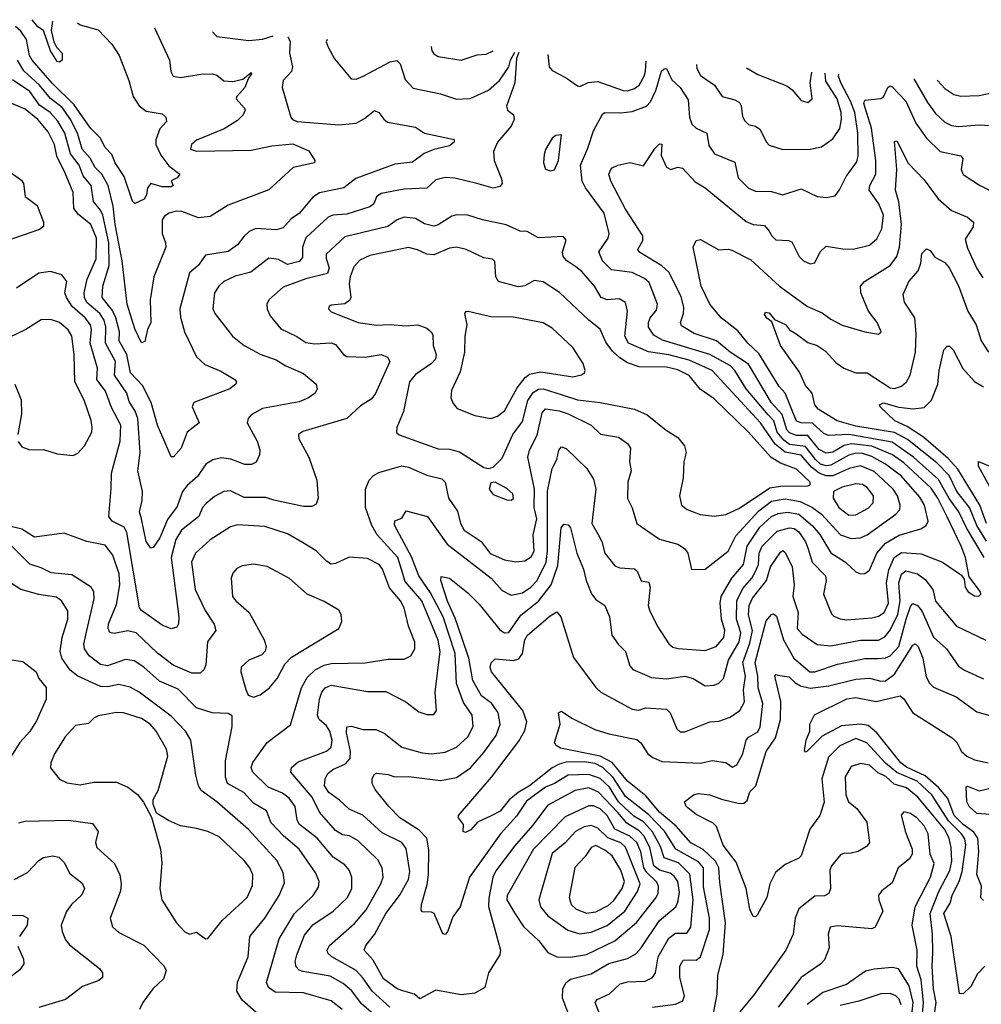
# Model space of a CAD drawing. Extents: x 1308313 to 1441400, y 959662 to 1036319.
# Tile 385 of 656: x 1339371 to 1343585, y 1030758 to 1035072. Entities that reach past the tile are written whole.
import ezdxf

# ---------------------------------------------------------------- set-up
doc = ezdxf.new("R2010")
doc.units = 0

msp = doc.modelspace()

# ---------------------------------------------------------------- linework, layer by layer
at = {"layer": '0CON10XD'}
for points in [[(1339514.1, 1035066.2), (1339508.9, 1035025), (1339520.5, 1034975), (1339532, 1034952), (1339556.7, 1034925), (1339557.5, 1034895), (1339545, 1034885.8), (1339535, 1034889.2), (1339505, 1034935.7), (1339474.6, 1035024.6), (1339450.7, 1035040.7), (1339425.1, 1035072.1)], [(1339623.8, 1035058.8), (1339635, 1035048.9), (1339715, 1035028.2), (1339775, 1034964.2), (1339806.5, 1034915), (1339849.6, 1034805), (1339868.5, 1034735), (1339894.5, 1034695), (1339925, 1034671.8), (1339995, 1034659.4), (1340010.8, 1034645), (1340014.1, 1034625.9), (1339985.5, 1034594.5), (1339967.3, 1034545), (1339967.1, 1034525), (1339988.5, 1034478.5), (1340025, 1034432), (1340071.9, 1034395), (1340061.3, 1034378.7), (1340035, 1034366.2), (1340043.8, 1034345), (1340035, 1034339.2), (1339995, 1034340), (1339945, 1034353.8), (1339930.8, 1034335), (1339927.1, 1034305), (1339916, 1034285), (1339875, 1034266.2), (1339865, 1034276.7), (1339828.9, 1034385), (1339789.3, 1034445), (1339775, 1034481.9), (1339745, 1034512.2), (1339723.8, 1034555), (1339681.8, 1034595), (1339646.6, 1034646.6), (1339609.1, 1034699.1), (1339513.3, 1034793.3), (1339424.8, 1034895), (1339414.3, 1034915), (1339401, 1034985), (1339375, 1035021.8), (1339352.8, 1035042.8)], [(1339961.8, 1035036), (1340026.9, 1034895), (1340032.5, 1034845), (1340043.8, 1034825), (1340075, 1034818.8), (1340165, 1034834.1), (1340215.4, 1034835.4), (1340235, 1034829.2), (1340265, 1034804.2), (1340305, 1034800.9), (1340348.5, 1034811.5), (1340385, 1034841.2), (1340387.1, 1034835), (1340372.5, 1034812.5), (1340357.6, 1034775), (1340322.1, 1034735), (1340319.5, 1034725), (1340355.4, 1034685), (1340358.9, 1034675), (1340349.6, 1034655), (1340325, 1034630), (1340266.8, 1034593.2), (1340145, 1034544.3), (1340122.9, 1034525), (1340119.2, 1034505), (1340145.4, 1034495.4), (1340385, 1034499.8), (1340475, 1034518.8), (1340567.7, 1034527.7), (1340637.2, 1034497.2), (1340664.4, 1034455), (1340662.5, 1034445), (1340568.6, 1034425), (1340462.7, 1034327.3), (1340285, 1034259.6), (1340205, 1034209.1), (1340155, 1034204.3), (1340081.7, 1034231.7), (1340056.2, 1034233.8), (1340026, 1034225), (1340005, 1034211.9), (1339994.6, 1034195), (1339994.6, 1034135), (1340010, 1034095), (1340010.4, 1034075), (1339958.9, 1033945), (1339941.8, 1033845), (1339945.6, 1033745), (1339931.1, 1033715), (1339918.5, 1033661.5), (1339905, 1033656), (1339875, 1033717.5), (1339841.8, 1033825), (1339819.5, 1034015), (1339788.6, 1034175), (1339780.2, 1034255), (1339757.8, 1034345), (1339731.1, 1034395), (1339701.1, 1034425), (1339679.2, 1034465), (1339644.3, 1034505), (1339625, 1034570.6), (1339595, 1034633.6), (1339556.9, 1034686.9), (1339505, 1034726.6), (1339457.8, 1034785), (1339388.1, 1034848.1), (1339361.6, 1034895)], [(1340545.2, 1034996.7), (1340547.5, 1034995), (1340555.6, 1034975), (1340553.3, 1034925), (1340566.9, 1034865), (1340561.4, 1034845), (1340525.6, 1034805), (1340520.9, 1034775), (1340558.9, 1034645), (1340565.7, 1034635), (1340586.5, 1034626.5), (1340715.5, 1034615.5), (1340769, 1034611), (1340845, 1034618.7), (1340881.4, 1034638.6), (1340925, 1034674.3), (1340945, 1034665.8), (1340966.1, 1034636.1), (1340983.3, 1034623.3), (1341105, 1034600.9), (1341145, 1034575.6), (1341275, 1034547.5), (1341274.3, 1034535), (1341255, 1034519.2), (1341185, 1034503.3), (1341143.7, 1034486.3), (1341092.2, 1034447.8), (1341015, 1034438.5), (1340843.3, 1034376.7), (1340790.6, 1034335), (1340685, 1034313.9), (1340655.6, 1034295), (1340596.4, 1034225), (1340560.6, 1034199.4), (1340525, 1034159.6), (1340495, 1034151.6), (1340405, 1034157.7), (1340375.9, 1034144.1), (1340355, 1034123.3), (1340324.5, 1034085), (1340285, 1034056.6), (1340185, 1034040), (1340152.5, 1033995), (1340115, 1033963.1), (1340072.5, 1033805), (1340075, 1033768.8), (1340093.3, 1033705), (1340145.3, 1033595.3), (1340181.9, 1033561.9), (1340251.5, 1033531.5), (1340314, 1033495), (1340320.8, 1033485), (1340317.5, 1033475), (1340291.2, 1033455), (1340133.3, 1033395), (1340126.9, 1033375), (1340157.1, 1033305), (1340105, 1033264.2), (1340077.9, 1033195), (1340045, 1033156), (1340035, 1033156.7), (1339974.3, 1033295), (1339947.5, 1033395), (1339909.1, 1033469.1), (1339856.6, 1033525), (1339840.9, 1033605), (1339806.2, 1033665), (1339807.8, 1033705), (1339791.8, 1033765), (1339777.2, 1033797.2), (1339732.8, 1033855), (1339735.2, 1033905), (1339763.4, 1033995), (1339760.7, 1034095), (1339735.3, 1034215.3), (1339725, 1034237.6), (1339694.8, 1034275), (1339683.6, 1034345), (1339648.4, 1034388.4), (1339631, 1034435), (1339593.3, 1034485), (1339567.8, 1034575), (1339537.5, 1034627.5), (1339504, 1034665), (1339457.9, 1034697.9), (1339415, 1034757.5), (1339339.3, 1034809.3)], [(1340216, 1035018.9), (1340235, 1034997.8), (1340375, 1034980.6), (1340435, 1034986.2), (1340481.4, 1035001)], [(1340718.9, 1034985), (1340714.5, 1034975), (1340721.9, 1034951.9), (1340750.8, 1034900.8), (1340823.2, 1034813.2), (1340845, 1034811.4), (1340875.3, 1034824.7), (1340995, 1034887.3), (1341022.8, 1034892.8), (1341038, 1034878), (1341060.7, 1034810.7), (1341095, 1034771.5), (1341215, 1034747.3), (1341285, 1034723.8), (1341345, 1034726.2), (1341425, 1034763.5), (1341474.1, 1034805), (1341513.7, 1034865), (1341521.7, 1034895), (1341540.6, 1034929.6)], [(1341174, 1034954.3), (1341177.3, 1034935), (1341185, 1034921.9), (1341205, 1034910.9), (1341305, 1034895.5), (1341375, 1034917.7), (1341415, 1034920.8), (1341445.3, 1034936)], [(1341558.9, 1034928.4), (1341548, 1034902), (1341540.2, 1034795), (1341503.7, 1034693.7), (1341509.2, 1034675), (1341535.5, 1034655.5), (1341538.1, 1034635), (1341524.4, 1034605), (1341465.4, 1034535), (1341447.7, 1034495), (1341450.7, 1034455), (1341482.7, 1034375), (1341485.6, 1034354.4), (1341475, 1034341.4), (1341446.1, 1034333.9), (1341374.1, 1034354.1), (1341277.9, 1034377.9), (1341235, 1034380), (1341195, 1034370), (1341155, 1034333.2), (1341055, 1034329.1), (1340955, 1034310.8), (1340934.2, 1034295.8), (1340922.2, 1034265), (1340905, 1034251.4), (1340805, 1034220), (1340743.3, 1034215), (1340722.7, 1034207.3), (1340625, 1034116.5), (1340609.8, 1034075), (1340609.5, 1034030.5), (1340595, 1034012.2), (1340545, 1033999.8), (1340505, 1034021.1), (1340462.2, 1034027.8), (1340383.8, 1033966.2), (1340315, 1033948.7), (1340265.6, 1033925), (1340243.6, 1033905), (1340223.8, 1033875), (1340216.7, 1033805), (1340225.6, 1033785), (1340303.1, 1033685), (1340355, 1033644.5), (1340425, 1033606.8), (1340495, 1033581.1), (1340537.5, 1033555), (1340615, 1033521.5), (1340670, 1033475), (1340673.8, 1033455), (1340666, 1033435), (1340636.2, 1033415), (1340595, 1033398.2), (1340435, 1033368.2), (1340385, 1033340.4), (1340372.1, 1033325), (1340367.7, 1033305), (1340412.1, 1033225), (1340422.7, 1033187.3), (1340421.4, 1033165), (1340406.8, 1033133.2), (1340386.6, 1033123.4), (1340357.3, 1033122.7), (1340296.6, 1033146.6), (1340255, 1033151.6), (1340216.9, 1033143.1), (1340186.7, 1033125), (1340150.3, 1033069.7), (1340105, 1033030.7), (1340084.8, 1033005), (1340060.4, 1032939.6), (1340018.5, 1032881.5), (1339985, 1032801.4), (1339955, 1032758.8), (1339945, 1032756.2), (1339925, 1032786), (1339904.8, 1032885), (1339895.3, 1032915), (1339907.2, 1032965), (1339908.4, 1033005), (1339888.2, 1033095), (1339898.8, 1033175), (1339888.9, 1033325), (1339876.8, 1033356.8), (1339849.7, 1033399.7), (1339840.2, 1033435), (1339786, 1033515), (1339790.2, 1033575), (1339746.2, 1033655), (1339748.3, 1033725), (1339740.9, 1033755), (1339722, 1033785), (1339665, 1033833.4), (1339654.1, 1033855), (1339653.1, 1033875), (1339666.8, 1033935), (1339705.4, 1034024.6), (1339706.8, 1034115), (1339682.6, 1034175), (1339628.8, 1034218.8), (1339608.2, 1034245), (1339605.3, 1034315), (1339570.5, 1034399.5), (1339533.9, 1034473.9), (1339522.6, 1034525), (1339495, 1034581.3), (1339450.2, 1034635), (1339395, 1034679.7), (1339316.2, 1034713.8)], [(1341685.2, 1034919.9), (1341691.8, 1034865), (1341705, 1034850), (1341765, 1034818.1), (1341815, 1034782), (1341825, 1034780), (1341862.5, 1034797.5), (1341905, 1034800.8), (1342015, 1034761.8), (1342035, 1034759.7), (1342065, 1034770), (1342085, 1034785.3), (1342106.8, 1034825), (1342113.9, 1034846.1), (1342116.4, 1034890.8)], [(1341905.6, 1032815.6), (1341921.3, 1032785), (1341934.6, 1032735), (1341978.8, 1032678.8), (1342000.6, 1032670.6), (1342065, 1032666.2), (1342076.1, 1032655), (1342095, 1032612.9), (1342127.3, 1032607.3), (1342133.1, 1032585), (1342125.5, 1032505.5), (1342131.5, 1032485), (1342165, 1032416), (1342215, 1032337.5), (1342233.2, 1032323.2), (1342256.1, 1032316.1), (1342375, 1032308), (1342423.5, 1032325), (1342456.5, 1032365), (1342460.5, 1032395), (1342446, 1032445), (1342440.8, 1032515), (1342445.2, 1032545), (1342491.1, 1032625), (1342542.8, 1032685), (1342558.6, 1032765), (1342615, 1032849), (1342665, 1032894.8), (1342695, 1032908.3), (1342735, 1032913.4), (1342785, 1032905.5), (1342845.7, 1032854.3), (1342876.7, 1032816.7), (1342925, 1032735.3), (1342989.5, 1032695), (1343035, 1032653.3), (1343055, 1032644.4), (1343075, 1032645.6), (1343095, 1032660), (1343127.3, 1032735), (1343165, 1032778.4), (1343225, 1032813), (1343319.5, 1032840.5), (1343344, 1032856), (1343351.8, 1032875), (1343336, 1032945), (1343315, 1032980.3), (1343235, 1033071.3), (1343165.7, 1033125), (1343105, 1033158.4), (1343065, 1033171.2), (1343035, 1033172.3), (1343005, 1033163.2), (1342925, 1033120.7), (1342905, 1033117.4), (1342880.8, 1033125), (1342858.4, 1033145), (1342815, 1033202.1), (1342745, 1033211.3), (1342719.3, 1033229.3), (1342690.6, 1033265), (1342675.1, 1033315), (1342651, 1033341), (1342555.2, 1033455), (1342504.8, 1033535), (1342485.5, 1033555.5), (1342395, 1033604.3), (1342187.7, 1033667.7), (1342149.6, 1033689.6), (1342125.9, 1033725), (1342125.8, 1033745), (1342133.5, 1033765), (1342161.1, 1033798.9), (1342166.6, 1033825), (1342130.1, 1033920.1), (1342108.6, 1033938.6), (1342055, 1033963.8), (1341965, 1033976), (1341924.7, 1034015), (1341908.5, 1034055), (1341949.2, 1034115), (1341954.6, 1034135.4), (1341931.8, 1034225), (1341850.6, 1034335), (1341835.6, 1034365), (1341828.8, 1034435), (1341860.6, 1034509.4), (1341885, 1034585.6), (1341925, 1034658), (1341935, 1034665.6), (1342005, 1034664), (1342055, 1034670.5), (1342117.2, 1034692.8), (1342135, 1034712.5), (1342158.5, 1034761.5), (1342183.8, 1034846.2), (1342195, 1034857.3), (1342205, 1034857.9), (1342228.7, 1034808.7), (1342265, 1034774.4), (1342300.5, 1034720.5), (1342306.9, 1034645), (1342316.2, 1034615), (1342335, 1034596.9), (1342381.5, 1034575), (1342390.7, 1034520.7), (1342415.6, 1034485), (1342505, 1034448.1), (1342519.5, 1034379.5), (1342565, 1034334.6), (1342595, 1034321.1), (1342665, 1034319.2), (1342715, 1034304.5), (1342795, 1034330.5), (1342865, 1034298.1), (1342905, 1034292.9), (1342945, 1034300), (1342963.6, 1034326.4), (1342992.3, 1034385), (1343040, 1034450), (1343044.8, 1034475), (1343044.2, 1034575), (1343031.4, 1034665), (1343012.2, 1034715), (1342969, 1034795), (1342959.8, 1034825), (1342961, 1034833.9)], [(1342336.4, 1034876), (1342338.6, 1034858.6), (1342355, 1034828.2), (1342415.7, 1034785.7), (1342450, 1034735), (1342505, 1034721.5), (1342525, 1034710), (1342532.7, 1034695), (1342538.5, 1034648.5), (1342548.6, 1034628.6), (1342565, 1034613.1), (1342595.4, 1034605.4), (1342615, 1034592.9), (1342643.1, 1034535), (1342655, 1034522.9), (1342715, 1034503.6), (1342835, 1034505.4), (1342885, 1034515.5), (1342935, 1034549.5), (1342965.2, 1034594.8), (1342972.1, 1034635), (1342970.8, 1034665), (1342953.5, 1034725), (1342903.3, 1034803.3), (1342901.4, 1034837.9)], [(1342556, 1034861.2), (1342605, 1034832.1), (1342732.2, 1034782.2), (1342755.5, 1034765.5), (1342795, 1034718), (1342825, 1034710), (1342843.8, 1034725), (1342834.6, 1034795), (1342842.2, 1034841.9)], [(1343289.5, 1034812.4), (1343349.6, 1034709.6), (1343385, 1034661.5), (1343425, 1034622.9), (1343455, 1034608.2), (1343485, 1034604), (1343575, 1034611.3), (1343625, 1034608.5)], [(1342281, 1033811), (1342269.1, 1033859.1), (1342216.1, 1033966.1), (1342185, 1033993.8), (1342084.5, 1034055), (1342080, 1034065), (1342101.2, 1034105), (1342101.6, 1034125), (1342025, 1034241.9), (1341961.9, 1034365), (1341952.9, 1034395), (1341965, 1034421.2), (1341992.5, 1034435), (1342045, 1034446), (1342105, 1034432.2), (1342155, 1034508.6), (1342175, 1034528), (1342185, 1034526.7), (1342182.4, 1034477.6), (1342205, 1034426), (1342225, 1034416), (1342255, 1034425.7), (1342275, 1034421.4), (1342331.2, 1034361.2), (1342375, 1034335.7), (1342555, 1034187.3), (1342585, 1034174.1), (1342635, 1034170.9), (1342655.9, 1034145.9), (1342666.4, 1034125), (1342685, 1034107.5), (1342740, 1034105), (1342755, 1034099.2), (1342786.9, 1034035), (1342806, 1034015), (1342835, 1034002.9), (1342855, 1034006.2), (1342878.6, 1034055), (1342905, 1034079.4), (1342977.8, 1034067.8), (1343022.8, 1034067.2), (1343095, 1034084.5), (1343127.9, 1034112.1), (1343148.8, 1034155), (1343156, 1034215), (1343135.7, 1034265), (1343093.4, 1034325), (1343095.9, 1034345), (1343123, 1034395), (1343122.1, 1034455), (1343103.2, 1034596.8), (1343070.6, 1034705), (1343075, 1034720), (1343145, 1034726.1), (1343155.7, 1034734.3), (1343175, 1034774.4), (1343185, 1034781.9), (1343195, 1034777.5), (1343255, 1034714.5), (1343298.3, 1034618.3), (1343345, 1034552.3), (1343405, 1034494.6), (1343495.8, 1034475), (1343504.5, 1034464.5), (1343497.1, 1034415), (1343505, 1034394.4), (1343577.1, 1034347.1), (1343728.9, 1034268.9)], [(1343392.1, 1034809), (1343393.7, 1034805), (1343425, 1034770.8), (1343464.3, 1034744.3), (1343495, 1034736.8), (1343575, 1034739.7), (1343665, 1034759.6), (1343795, 1034748.1), (1343815, 1034755.7), (1343862.1, 1034793)], [(1341695, 1034410), (1341715, 1034414), (1341731.4, 1034455), (1341745, 1034567.5), (1341720, 1034565), (1341705, 1034553.3), (1341675, 1034503.3), (1341669.1, 1034480.9), (1341666.4, 1034445), (1341675, 1034417.5), (1341695, 1034410)], [(1343597.7, 1032715), (1343519.9, 1032845), (1343486.6, 1032915), (1343444.5, 1032974.5), (1343397.7, 1033057.7), (1343287.7, 1033155), (1343195, 1033221.3), (1343005, 1033254.9), (1342915, 1033249.4), (1342895, 1033259.1), (1342845, 1033304.2), (1342795, 1033305.8), (1342775, 1033313), (1342725.9, 1033435.9), (1342699.3, 1033465), (1342609.7, 1033609.7), (1342562, 1033655), (1342518.3, 1033708.3), (1342444.6, 1033765), (1342394.6, 1033825), (1342357.3, 1033905), (1342322.2, 1034075), (1342335.3, 1034104.7), (1342355, 1034108.9), (1342435, 1034063.1), (1342475, 1034066.9), (1342492.1, 1034062.1), (1342575, 1034020), (1342700, 1033905), (1342823.5, 1033815), (1342888.3, 1033788.3), (1342925, 1033760.4), (1342975, 1033733.9), (1343074.5, 1033704.5), (1343135, 1033693.8), (1343146.2, 1033705), (1343128, 1033745), (1343090.4, 1033795), (1343057.1, 1033875), (1343055.5, 1033905), (1343073.1, 1033925), (1343185, 1033994.7), (1343215.1, 1034034.9), (1343227.2, 1034075), (1343235.2, 1034175), (1343223.7, 1034273.7), (1343209.4, 1034325), (1343214.8, 1034415), (1343205, 1034538.8), (1343215, 1034540.8), (1343264, 1034444), (1343335, 1034370.8), (1343396.6, 1034286.6), (1343455, 1034236.5), (1343525, 1034207.3), (1343551.1, 1034185), (1343550, 1034165), (1343515, 1034110), (1343525, 1034070.6), (1343565, 1033982.2), (1343591.5, 1033941.5)], [(1339314, 1034414), (1339378.8, 1034368.8), (1339387.1, 1034355), (1339395, 1034298), (1339447.4, 1034257.4), (1339475.6, 1034185), (1339474.4, 1034165.6), (1339457.2, 1034152.8), (1339305, 1034100)], [(1340993.4, 1030745), (1340915, 1030814.7), (1340875, 1030873.5), (1340845.4, 1030905.4), (1340738.8, 1030965), (1340721.5, 1030981.5), (1340718.2, 1030995), (1340728.2, 1031015), (1340837.7, 1031112.3), (1340888.9, 1031171.1), (1340954.1, 1031285), (1340963.9, 1031315), (1340959.2, 1031355), (1340940, 1031390), (1340853.7, 1031473.7), (1340816.2, 1031496.2), (1340785, 1031500.8), (1340755, 1031519.3), (1340685, 1031599.1), (1340653.1, 1031665), (1340559.1, 1031775), (1340562.2, 1031795), (1340590.4, 1031819.6), (1340715, 1031867.1), (1340735.8, 1031885), (1340740.4, 1031915), (1340729.6, 1031955), (1340715, 1031977.8), (1340683.7, 1032005), (1340675.7, 1032025), (1340683.9, 1032095), (1340694.4, 1032125.6), (1340709.1, 1032145), (1340735.9, 1032155.9), (1340895, 1032128.4), (1340975, 1032127.7), (1341063.1, 1032083.1), (1341119.3, 1032039.3), (1341155, 1032028.1), (1341185, 1032028), (1341197.5, 1032045), (1341191.2, 1032125), (1341213.5, 1032303.5), (1341205, 1032352.7), (1341132.7, 1032525), (1341060.1, 1032610.1), (1341027.5, 1032715), (1340936.9, 1032815), (1340913.5, 1032855), (1340885.8, 1032935), (1340886.4, 1033015), (1340902.8, 1033055), (1340921.8, 1033075), (1340945, 1033087.8), (1341045, 1033117.1), (1341075, 1033111.1), (1341155, 1033076), (1341220.5, 1033060.5), (1341235.5, 1033045), (1341250, 1032975), (1341288.7, 1032918.7), (1341302.4, 1032865), (1341317.9, 1032835), (1341393.8, 1032785), (1341432.8, 1032732.8), (1341495.2, 1032705.2), (1341545, 1032696.5), (1341585, 1032700.9), (1341612.2, 1032717.8), (1341626.1, 1032743.9), (1341621.5, 1032815), (1341637, 1032885), (1341625.8, 1032935), (1341627.4, 1033015), (1341598.1, 1033155), (1341604.5, 1033185.5), (1341638.5, 1033251.5), (1341659.9, 1033350.1), (1341675, 1033367.3), (1341735, 1033358.4), (1341775, 1033345.6), (1341875.7, 1033295.7), (1341916.3, 1033256.3), (1341995, 1033242.4), (1342034.5, 1033215), (1342048.2, 1033195), (1342043.7, 1033136.3), (1342050, 1033095), (1342035.5, 1033045), (1342033.8, 1032973.8), (1342055, 1032933.3), (1342075.6, 1032865), (1342151.7, 1032811.7), (1342175, 1032796.2), (1342255, 1032773.8), (1342284.4, 1032755), (1342299.5, 1032735), (1342315, 1032663.3), (1342375, 1032664.2), (1342475, 1032742.7), (1342509.9, 1032810.1), (1342609.8, 1032920.2), (1342665, 1032961.7), (1342725, 1032971.9), (1342791, 1032961), (1342844.7, 1032935), (1342884.9, 1032904.9), (1342967.3, 1032815), (1343015, 1032799), (1343055, 1032801.9), (1343084.6, 1032815.4), (1343210.4, 1032905), (1343228.2, 1032925), (1343230, 1032945), (1343217.7, 1032985), (1343198.4, 1033015), (1343115, 1033092.6), (1343055, 1033116.7), (1343005.3, 1033105.3), (1342935, 1033072.7), (1342905, 1033073.8), (1342875, 1033084.9), (1342841.4, 1033111.4), (1342795, 1033164.3), (1342725, 1033177.4), (1342681.7, 1033211.7), (1342617.2, 1033305), (1342405, 1033535.2), (1342305, 1033579.9), (1342215, 1033604.1), (1342126.1, 1033616.1), (1342039.2, 1033655), (1342022.1, 1033685), (1342034.7, 1033794.7), (1342025, 1033832.5), (1341998.3, 1033848.3), (1341945, 1033845.3), (1341918.5, 1033855), (1341890.4, 1033905), (1341835, 1033968.9), (1341808.7, 1033988.7), (1341768.5, 1034015), (1341752.3, 1034035), (1341749.2, 1034055), (1341766, 1034106), (1341752.3, 1034122.3), (1341645, 1034115.8), (1341595, 1034143.3), (1341564.2, 1034145.8), (1341502.5, 1034172.5), (1341398.8, 1034195), (1341335, 1034215.8), (1341285, 1034216.7), (1341265, 1034211.1), (1341205, 1034173.2), (1341185, 1034167.8), (1341145, 1034177.8), (1341105, 1034200.8), (1341055, 1034206.6), (1341025.6, 1034195), (1340984.3, 1034165.7), (1340795, 1034120.3), (1340713.1, 1034045), (1340713.3, 1034025), (1340727.1, 1033985), (1340719.6, 1033960.4), (1340625, 1033936.3), (1340525, 1033900.4), (1340461.9, 1033845), (1340453.3, 1033825), (1340455, 1033803.3), (1340468.5, 1033775), (1340515, 1033717.8), (1340585, 1033684.6), (1340625, 1033658.2), (1340662.2, 1033652.2), (1340735.8, 1033655.8), (1340755, 1033648.2), (1340790, 1033605), (1340805, 1033596.2), (1340885, 1033593.4), (1340955, 1033604.5), (1340982.8, 1033592.8), (1340992.2, 1033575), (1340928.2, 1033431.8), (1340911.3, 1033408.7), (1340865, 1033379.5), (1340804.7, 1033325.3), (1340611.9, 1033268.1), (1340592.9, 1033255), (1340594.4, 1033235), (1340637.9, 1033155), (1340672.2, 1033055), (1340678.1, 1032975), (1340670.6, 1032949.4), (1340650.9, 1032939.1), (1340615, 1032939.1), (1340485, 1032966.1), (1340448.8, 1032978.8), (1340355, 1032978), (1340295, 1033007.7), (1340265, 1033004.6), (1340225, 1032982.5), (1340187.6, 1032952.4), (1340172.5, 1032935), (1340156.2, 1032895), (1340079.5, 1032835), (1340054.8, 1032795), (1340034.3, 1032715), (1340067.7, 1032455), (1340066.2, 1032425), (1340059.2, 1032410.8), (1340035, 1032403.5), (1339995, 1032418.5), (1339903.9, 1032483.9), (1339896.2, 1032495), (1339840.4, 1032825), (1339827.8, 1032847.8), (1339775.4, 1032875), (1339761.8, 1032895), (1339771.5, 1033018.5), (1339773.6, 1033085), (1339810.5, 1033225), (1339813.2, 1033295), (1339772.9, 1033372.9), (1339746.5, 1033445), (1339709.3, 1033495), (1339712.1, 1033545), (1339678.9, 1033655), (1339685.5, 1033715), (1339681.6, 1033735), (1339658.2, 1033765), (1339601, 1033815), (1339575.2, 1033855), (1339568.4, 1033875), (1339577.5, 1033925), (1339555, 1033954.4), (1339505, 1033968.2), (1339455, 1033961.5), (1339356.9, 1033895)], [(1342415, 1032897.1), (1342465, 1032904.6), (1342525, 1032931.4), (1342658.9, 1033021.1), (1342705, 1033027.9), (1342825, 1033029.4), (1342835.7, 1033034.3), (1342834.3, 1033045), (1342775, 1033103.2), (1342705, 1033129.4), (1342663.6, 1033153.6), (1342564.8, 1033265), (1342415, 1033411.2), (1342352.9, 1033452.9), (1342305, 1033512.5), (1342255, 1033537.3), (1342205, 1033550.2), (1342085, 1033550.9), (1342035, 1033569), (1342000.2, 1033590.2), (1341969.1, 1033619.1), (1341939.6, 1033659.6), (1341915, 1033715.8), (1341864.8, 1033754.8), (1341736.7, 1033876.7), (1341665, 1033923.6), (1341625, 1033930), (1341584.1, 1033905.9), (1341555, 1033901.3), (1341469.4, 1033925), (1341457.7, 1033945), (1341452.4, 1034012.4), (1341442.7, 1034022.7), (1341405, 1034028.2), (1341327.1, 1034065), (1341285, 1034075.9), (1341255, 1034070.7), (1341185, 1034041.8), (1341155, 1034045.3), (1341114.3, 1034064.3), (1341075, 1034073.3), (1340905, 1034038.2), (1340861.3, 1034018.7), (1340835, 1033988.6), (1340819.7, 1033945), (1340814.7, 1033914.7), (1340822.5, 1033855), (1340817.5, 1033842.5), (1340795, 1033826.7), (1340735, 1033821.2), (1340726.7, 1033815), (1340723.8, 1033805), (1340735, 1033792), (1340853.8, 1033745), (1340935, 1033734), (1340995, 1033737.2), (1341065, 1033730.9), (1341115, 1033735.4), (1341155, 1033720.4), (1341174.2, 1033704.2), (1341180.6, 1033690.6), (1341183.2, 1033645), (1341195.3, 1033605), (1341192.3, 1033585), (1341175.5, 1033565), (1341105, 1033517.9), (1341078.8, 1033485), (1341052.5, 1033355), (1341024.2, 1033285), (1341022.5, 1033262.5), (1341033.1, 1033253.1), (1341205, 1033192.3), (1341255, 1033190.4), (1341298.2, 1033178.2), (1341405, 1033110), (1341425, 1033105.8), (1341445, 1033110.8), (1341485, 1033151.4), (1341531.4, 1033255), (1341575, 1033311.8), (1341597, 1033403), (1341621.2, 1033438.8), (1341645, 1033453), (1341665, 1033454.5), (1341747.7, 1033427.7), (1341815, 1033406.7), (1341914.8, 1033394.8), (1342065.3, 1033365.3), (1342121.2, 1033341.2), (1342203.4, 1033273.4), (1342255, 1033241.9), (1342284.4, 1033205), (1342291.9, 1033175), (1342281.1, 1033135), (1342278.1, 1033065), (1342261.9, 1032985), (1342270.8, 1032945), (1342295.3, 1032925.3), (1342353.4, 1032903.4), (1342415, 1032897.1)], [(1343607.7, 1032787.7), (1343565.1, 1032855), (1343532.7, 1032935), (1343477.6, 1033005), (1343443.7, 1033075), (1343389.8, 1033129.8), (1343262, 1033232), (1343205, 1033262.5), (1343035, 1033291.2), (1342953.1, 1033315), (1342870, 1033365), (1342856.2, 1033385), (1342843.8, 1033435), (1342815, 1033469.2), (1342788.2, 1033528.3), (1342705.5, 1033645), (1342667.6, 1033747.6), (1342645, 1033763.6), (1342635, 1033780), (1342639.5, 1033790.5), (1342655, 1033786.9), (1342678.7, 1033758.7), (1342727.1, 1033737.1), (1342745, 1033713.3), (1342774.2, 1033695), (1342825, 1033657.5), (1342865, 1033644.4), (1342900.6, 1033620.6), (1342948.3, 1033568.3), (1342982.2, 1033545), (1343035, 1033525.2), (1343085, 1033524.1), (1343185, 1033459.6), (1343205, 1033456.1), (1343235, 1033466.2), (1343257.1, 1033485), (1343272.7, 1033515), (1343296.3, 1033615), (1343299.7, 1033695), (1343294.2, 1033765), (1343247.9, 1033835), (1343242, 1033868), (1343266.9, 1033925), (1343307.7, 1033972.3), (1343320, 1034005), (1343325, 1034047.5), (1343345, 1034068.1), (1343361.4, 1034061.4), (1343381.4, 1034031.4), (1343425, 1034008.6), (1343444.2, 1033985), (1343485, 1033905.8), (1343526.1, 1033795), (1343562.6, 1033735), (1343584.5, 1033665.5), (1343615.9, 1033615.9)], [(1341916.8, 1030705), (1341892.9, 1030765), (1341901.8, 1030778.2), (1341955, 1030803.8), (1342002.8, 1030847.2), (1342035, 1030856.3), (1342111.2, 1030858.8), (1342144.4, 1030875), (1342157.9, 1030895), (1342168.6, 1030965), (1342215, 1031047.7), (1342245, 1031069.6), (1342295, 1031070), (1342312.4, 1031095), (1342322.2, 1031215), (1342307.9, 1031327.9), (1342257.7, 1031377.7), (1342195, 1031400), (1342179.4, 1031449.4), (1342143.6, 1031513.6), (1342105, 1031556.9), (1342062.6, 1031582.6), (1341995.6, 1031645), (1341955, 1031709), (1341915, 1031747.7), (1341865, 1031765.2), (1341775, 1031761), (1341715.1, 1031724.9), (1341675, 1031709.4), (1341592.4, 1031647.6), (1341547.7, 1031582.3), (1341478, 1031505), (1341342.3, 1031315), (1341300.8, 1031185), (1341268.8, 1031141.2), (1341245.6, 1031075), (1341235, 1031063.3), (1341225, 1031066.7), (1341187.8, 1031155), (1341175, 1031161.2), (1341135, 1031162.5), (1341130, 1031170), (1341131.2, 1031195), (1341156.8, 1031283.2), (1341162.6, 1031325), (1341163.2, 1031435), (1341154.8, 1031485), (1341121.2, 1031521.2), (1341036.9, 1031575), (1340988.5, 1031625), (1340928.3, 1031698.3), (1340915.4, 1031725), (1340915.4, 1031745), (1340924.7, 1031765.3), (1340935, 1031770), (1340985, 1031764.4), (1341015, 1031754.4), (1341075, 1031755.4), (1341215, 1031737.8), (1341285, 1031751.6), (1341345.9, 1031794.1), (1341405, 1031861.1), (1341459.2, 1031935), (1341476.3, 1031985), (1341467.9, 1032035), (1341440.6, 1032075), (1341395, 1032109.6), (1341356.9, 1032176.9), (1341339, 1032275), (1341310.2, 1032360.2), (1341279.7, 1032449.7), (1341245, 1032524.5), (1341216.2, 1032615), (1341217.7, 1032632.3), (1341255, 1032624.4), (1341335, 1032560.8), (1341385, 1032511.5), (1341475, 1032399.1), (1341495, 1032384.7), (1341515, 1032386.7), (1341566.9, 1032463.1), (1341645, 1032524.8), (1341699.4, 1032595), (1341729.4, 1032680.6), (1341743.9, 1032846.1), (1341755, 1032861.5), (1341775, 1032858.5), (1341785, 1032845.8), (1341812.4, 1032735), (1341841.9, 1032665), (1341853.2, 1032615), (1341876.6, 1032556.6), (1341895, 1032530.9), (1341935.4, 1032505.4), (1341955.5, 1032455), (1341965.6, 1032375), (1341992.9, 1032335), (1342025, 1032304), (1342045, 1032241.2), (1342057.1, 1032225), (1342140.2, 1032190.2), (1342205, 1032183.3), (1342285.3, 1032195.3), (1342322, 1032185), (1342375, 1032152.5), (1342414, 1032156), (1342435, 1032165.5), (1342455.4, 1032185), (1342477, 1032265), (1342523.7, 1032346.3), (1342531, 1032385), (1342511.5, 1032445), (1342513.1, 1032525), (1342540.2, 1032579.8), (1342579.3, 1032625), (1342595.6, 1032654.4), (1342609.2, 1032685), (1342610.8, 1032735), (1342624, 1032765), (1342689.7, 1032830.3), (1342745, 1032845.9), (1342765, 1032842.8), (1342785, 1032828.1), (1342814.6, 1032784.6), (1342826.9, 1032753.1), (1342844.5, 1032694.5), (1342901.9, 1032635), (1342905.3, 1032615), (1342893.8, 1032555), (1342929.1, 1032469.1), (1342938.2, 1032458.2), (1342966, 1032446), (1342995, 1032442.9), (1343105, 1032450.8), (1343135, 1032458.4), (1343159.4, 1032475), (1343178.2, 1032515), (1343169.9, 1032605), (1343179.1, 1032660.9), (1343203.4, 1032715), (1343235, 1032737), (1343321, 1032731), (1343414.7, 1032694.7), (1343498.6, 1032638.6), (1343510.5, 1032620.5), (1343514.4, 1032585), (1343527.5, 1032565), (1343555, 1032547.1), (1343574.2, 1032545.8), (1343582.5, 1032555), (1343581.9, 1032565), (1343531.4, 1032631.4), (1343515.3, 1032715), (1343497.5, 1032765), (1343435, 1032893.1), (1343394.5, 1032975), (1343365, 1033020), (1343245, 1033131), (1343195.3, 1033165.3), (1343105, 1033203.2), (1343017, 1033213), (1342984.2, 1033205.8), (1342935, 1033176.8), (1342905, 1033172.5), (1342875, 1033188.4), (1342825, 1033250), (1342775, 1033250.1), (1342745, 1033261.4), (1342732.9, 1033275), (1342712.3, 1033342.3), (1342665, 1033393.3), (1342565, 1033563), (1342485, 1033614.8), (1342425, 1033664.2), (1342327.1, 1033697.1), (1342270.9, 1033730.9), (1342266.1, 1033745), (1342279.4, 1033785), (1342281, 1033811)], [(1341435, 1033324.5), (1341465, 1033335.4), (1341495, 1033358.2), (1341550.7, 1033459.3), (1341585.8, 1033504.2), (1341605, 1033518.9), (1341655, 1033528.6), (1341795, 1033507.3), (1341833.4, 1033516.6), (1341846, 1033525), (1341849.2, 1033535), (1341840, 1033565), (1341795.6, 1033635), (1341705, 1033721.1), (1341665, 1033743.5), (1341535, 1033768.8), (1341435, 1033769.5), (1341336.7, 1033793.3), (1341325, 1033792.5), (1341320, 1033785), (1341330, 1033735), (1341321.1, 1033685), (1341320, 1033615), (1341301.6, 1033528.4), (1341262.4, 1033447.6), (1341259.5, 1033415), (1341269.8, 1033389.8), (1341288.6, 1033368.6), (1341365, 1033337.1), (1341435, 1033324.5)], [(1339605, 1033162.5), (1339625, 1033172), (1339654.6, 1033205.4), (1339686.4, 1033265), (1339688.8, 1033285), (1339684.4, 1033315.6), (1339653.2, 1033405), (1339612.1, 1033485), (1339609.5, 1033605), (1339599.2, 1033685), (1339583.8, 1033713.8), (1339545, 1033745.4), (1339505, 1033758.2), (1339465, 1033757.5), (1339397.5, 1033715), (1339321.5, 1033678.5)], [(1343607.6, 1032865), (1343579.3, 1032945), (1343482.3, 1033102.3), (1343439.5, 1033149.5), (1343332.2, 1033242.2), (1343259.9, 1033289.9), (1343205.5, 1033315), (1343141.5, 1033375), (1343139.4, 1033385), (1343156.1, 1033393.9), (1343224, 1033374), (1343287, 1033367), (1343335, 1033372.1), (1343367.5, 1033405), (1343394.5, 1033475), (1343400.8, 1033535), (1343421.2, 1033625), (1343435, 1033641.5), (1343445, 1033641.9), (1343461.9, 1033625), (1343503.8, 1033543.8), (1343555, 1033486.9), (1343595, 1033464)], [(1339349.4, 1033475), (1339376.4, 1033406.4), (1339378.9, 1033345), (1339362.9, 1033255)], [(1339364.4, 1033224.4), (1339379.7, 1033199.7), (1339415, 1033186.7), (1339475, 1033189.4), (1339535, 1033170), (1339605, 1033162.5)], [(1341775.5, 1030715.5), (1341748.9, 1030785), (1341751, 1030825), (1341765, 1030852.5), (1341785, 1030867.8), (1341875, 1030891), (1341953.3, 1030936.7), (1342035, 1030958.9), (1342071.6, 1030978.4), (1342095, 1031004.6), (1342174.6, 1031125.4), (1342245.8, 1031185), (1342255.6, 1031205), (1342262.1, 1031247.9), (1342254.5, 1031295), (1342239.2, 1031319.2), (1342221.5, 1031331.5), (1342174.7, 1031345), (1342150.4, 1031365), (1342132.8, 1031445), (1342106.1, 1031496.1), (1342085, 1031517.5), (1342031.8, 1031551.8), (1341991.7, 1031598.3), (1341907.6, 1031687.6), (1341865, 1031706.4), (1341805.1, 1031694.9), (1341685, 1031629.7), (1341618.8, 1031541.2), (1341539.3, 1031450.7), (1341457.9, 1031342.1), (1341444.7, 1031315), (1341426.6, 1031223.4), (1341425.8, 1031185.8), (1341478.5, 1030995), (1341474.4, 1030975), (1341424.6, 1030895.4), (1341408.9, 1030831.1), (1341365, 1030806.5), (1341305, 1030798.6), (1341195, 1030819.6), (1341125, 1030781.5), (1341101.5, 1030801.5), (1341053.8, 1030815), (1341025, 1030825.4), (1340965, 1030868.5), (1340920.5, 1030950.5), (1340880.9, 1030995), (1340887.3, 1031015), (1340926, 1031064), (1340975.2, 1031154.8), (1341035, 1031233.8), (1341074.7, 1031305), (1341079.9, 1031339.9), (1341065, 1031440.8), (1341045, 1031465.9), (1340958.8, 1031508.8), (1340875, 1031586.6), (1340815, 1031612.5), (1340772.8, 1031652.8), (1340725, 1031686), (1340706.9, 1031715), (1340708.8, 1031745), (1340721, 1031769), (1340743.2, 1031786.8), (1340799.2, 1031810.8), (1340819.2, 1031835), (1340820.9, 1031865), (1340802.6, 1031947.4), (1340805, 1031973.8), (1340825, 1031976.5), (1340875, 1031962.2), (1340931.8, 1031961.8), (1340968.6, 1031945), (1341045, 1031884), (1341135, 1031859.1), (1341175, 1031854.7), (1341235, 1031862.2), (1341285.2, 1031884.8), (1341335, 1031929.1), (1341358.7, 1031975), (1341354.2, 1032024.2), (1341315, 1032080.5), (1341285, 1032162.9), (1341278.9, 1032295), (1341225.9, 1032455), (1341170.5, 1032560.5), (1341119.8, 1032635), (1341088.3, 1032718.3), (1341012.9, 1032857.1), (1341014.5, 1032875.5), (1341045, 1032888), (1341065, 1032920), (1341157.8, 1032895), (1341244, 1032774), (1341437.1, 1032625), (1341485, 1032570.9), (1341525, 1032550.4), (1341575, 1032560.6), (1341610.6, 1032585), (1341638, 1032615), (1341677.3, 1032695), (1341683.9, 1032745), (1341683.4, 1033006.5), (1341704.3, 1033105.7), (1341724.6, 1033145), (1341733.5, 1033186.5), (1341745, 1033200.8), (1341765, 1033193.1), (1341856, 1033105), (1341885, 1033058.8), (1341895.3, 1033015), (1341877.8, 1032865), (1341905.6, 1032815.6)], [(1343622.5, 1033025), (1343572.7, 1033115), (1343573.5, 1033136.5), (1343665, 1033098.8)], [(1341525, 1032966.2), (1341535, 1032973.3), (1341531.2, 1032995), (1341505, 1033018), (1341455, 1033046), (1341435, 1033042.5), (1341428.8, 1033015), (1341445, 1032991.2), (1341505, 1032968), (1341525, 1032966.2)], [(1343005, 1032901.6), (1343035, 1032902.4), (1343089, 1032931), (1343111.6, 1032955), (1343112.8, 1032985), (1343085, 1033021.5), (1343065, 1033035.8), (1343035, 1033038.1), (1342975, 1033024.3), (1342937.8, 1033005), (1342936.2, 1032975), (1342960.9, 1032935), (1343005, 1032901.6)], [(1340920.8, 1030715), (1340869.2, 1030759.2), (1340826.2, 1030816.2), (1340789, 1030849), (1340730.8, 1030880.8), (1340611.2, 1030901.2), (1340595, 1030907.7), (1340582, 1030922), (1340578.6, 1030945), (1340584.8, 1030975), (1340619, 1031061), (1340655, 1031106), (1340744, 1031166), (1340807.1, 1031225), (1340826.8, 1031265), (1340826.8, 1031315), (1340814.6, 1031345), (1340795, 1031369.1), (1340745, 1031402.8), (1340675, 1031485.3), (1340596.5, 1031545), (1340586.4, 1031565), (1340577.4, 1031625), (1340551.6, 1031661.6), (1340522.5, 1031682.5), (1340459.6, 1031709.6), (1340391.8, 1031775), (1340384.7, 1031795), (1340392.4, 1031817.6), (1340454.7, 1031905.3), (1340557.3, 1031982.7), (1340606.2, 1032143.8), (1340630.4, 1032189.6), (1340666.1, 1032223.9), (1340705, 1032244.3), (1340735, 1032250.4), (1340885, 1032254.1), (1340985, 1032270.4), (1341055, 1032270), (1341085, 1032284.3), (1341102.2, 1032315), (1341102.1, 1032345), (1341074.2, 1032414.2), (1341055.6, 1032495.6), (1341039.4, 1032525), (1340992, 1032582), (1340960, 1032665), (1340946.4, 1032685), (1340895, 1032711.5), (1340815, 1032716.9), (1340755, 1032689.5), (1340735, 1032686.7), (1340715, 1032698.9), (1340670.6, 1032745), (1340610.7, 1032780.8), (1340545, 1032818.9), (1340445, 1032850.7), (1340325, 1032858.5), (1340295, 1032849.5), (1340205, 1032792.9), (1340141.2, 1032735), (1340123.4, 1032695), (1340140.4, 1032575), (1340183, 1032483), (1340222.9, 1032422.9), (1340230, 1032395), (1340193.6, 1032346.4), (1340186.9, 1032245), (1340177.4, 1032222.6), (1340161.5, 1032208.5), (1340125, 1032209.2), (1340043.3, 1032243.3), (1339975, 1032296.5), (1339880.6, 1032385), (1339845, 1032393.8), (1339785, 1032382), (1339766.1, 1032386.1), (1339757.7, 1032405), (1339759.7, 1032425), (1339795, 1032509.4), (1339809.8, 1032595), (1339806.6, 1032643.4), (1339778.6, 1032725), (1339745, 1032769.1), (1339665.6, 1032785.6), (1339565, 1032821.5), (1339435, 1032804.7), (1339379.9, 1032839.9), (1339315, 1032856.1)], [(1340783.3, 1030735), (1340735, 1030773.4), (1340615, 1030808.3), (1340490.5, 1030810.5), (1340460.9, 1030830.9), (1340452.5, 1030852.5), (1340508.1, 1031045), (1340574.5, 1031155.5), (1340656.2, 1031235), (1340679.6, 1031270.4), (1340683.2, 1031295), (1340668, 1031332), (1340595, 1031437.5), (1340526.1, 1031496.1), (1340473.1, 1031553.1), (1340452.5, 1031605), (1340395, 1031639.3), (1340353.6, 1031685), (1340281.6, 1031725), (1340272.8, 1031752.8), (1340273.1, 1031825), (1340301.9, 1031975), (1340301.2, 1032021.2), (1340285, 1032032), (1340214.5, 1032035.5), (1340145, 1032056.6), (1340065, 1032138), (1339983.2, 1032173.2), (1339914.2, 1032234.2), (1339872.1, 1032262.1), (1339835, 1032267.8), (1339755, 1032241.2), (1339725, 1032247.3), (1339675.4, 1032285), (1339655.3, 1032315), (1339651.2, 1032335), (1339664.5, 1032395.5), (1339697.6, 1032535), (1339695.4, 1032565), (1339683.3, 1032585), (1339599.5, 1032639.5), (1339508.6, 1032648.6), (1339465, 1032670.9), (1339415.7, 1032685.7), (1339335, 1032767.1)], [(1342144.7, 1030745.3), (1342245, 1030758.7), (1342276.9, 1030773.1), (1342284.6, 1030795.4), (1342264.4, 1030874.4), (1342263.6, 1030925), (1342278.8, 1030951.2), (1342307.6, 1030952.4), (1342335, 1030950.6), (1342354.8, 1030965.2), (1342393.6, 1031085), (1342394.1, 1031135), (1342367.7, 1031272.3), (1342367.5, 1031355), (1342345, 1031381.2), (1342246.9, 1031436.9), (1342196.3, 1031516.3), (1342127.8, 1031587.8), (1342025, 1031667.8), (1341971.4, 1031751.4), (1341926.6, 1031795), (1341892.6, 1031812.6), (1341845, 1031820.2), (1341765, 1031818), (1341735, 1031809.9), (1341705, 1031793.6), (1341605.1, 1031714.9), (1341554.9, 1031685.1), (1341516.1, 1031653.9), (1341476.2, 1031603.8), (1341437.1, 1031582.9), (1341377.1, 1031555), (1341347.4, 1031522.6), (1341325, 1031510.8), (1341314.4, 1031514.4), (1341315.7, 1031545.7), (1341293.8, 1031575), (1341294, 1031585), (1341437.8, 1031752.2), (1341558.8, 1031911.2), (1341585, 1031957.8), (1341593.6, 1031995), (1341575.3, 1032045), (1341438.2, 1032215), (1341432.9, 1032235), (1341436.6, 1032253.4), (1341455, 1032270.8), (1341534.2, 1032264.2), (1341558, 1032272), (1341574.3, 1032295), (1341584.7, 1032355), (1341595.6, 1032375), (1341695, 1032459.6), (1341725, 1032478), (1341741.9, 1032455), (1341797.5, 1032277.5), (1341895.3, 1032145.3), (1341918.1, 1032125), (1342055, 1032051.6), (1342084.2, 1032045.8), (1342113.6, 1032056.4), (1342205, 1032050.9), (1342221.2, 1032035), (1342250.6, 1031965), (1342265, 1031951.4), (1342285, 1031951.1), (1342395.3, 1031994.7), (1342435, 1031998.9), (1342485, 1032015.4), (1342527.3, 1032045), (1342546.7, 1032083.3), (1342543.3, 1032135), (1342552, 1032195), (1342539.9, 1032255), (1342570.4, 1032339.6), (1342582.2, 1032395), (1342564.9, 1032464.9), (1342567.1, 1032505), (1342582.4, 1032537.6), (1342643, 1032615), (1342661.5, 1032675), (1342705, 1032738.5), (1342715, 1032746), (1342725, 1032737.1), (1342756.6, 1032675), (1342764.3, 1032595), (1342758.8, 1032545), (1342782.3, 1032475), (1342777.8, 1032405), (1342799.9, 1032379.9), (1342865, 1032334.2), (1342925, 1032329), (1343055, 1032353.9), (1343135, 1032353.7), (1343162.7, 1032367.3), (1343185, 1032397.2), (1343218.8, 1032465), (1343229.4, 1032525), (1343223.5, 1032605), (1343235, 1032641.8), (1343255, 1032656.5), (1343305, 1032643.9), (1343338.5, 1032618.5), (1343372.7, 1032575), (1343385, 1032523.5), (1343476.7, 1032415), (1343605, 1032353.1)], [(1340395, 1032104), (1340425, 1032114.2), (1340465.7, 1032145), (1340498.5, 1032185), (1340532.4, 1032247.6), (1340561.5, 1032278.5), (1340768.8, 1032405), (1340782, 1032435), (1340780, 1032465), (1340770, 1032485), (1340705, 1032522.5), (1340630.8, 1032555), (1340553.1, 1032623.1), (1340455.4, 1032675.4), (1340395, 1032686.4), (1340345, 1032679.5), (1340323, 1032667), (1340305, 1032646.2), (1340298.1, 1032625), (1340303.8, 1032545), (1340318.1, 1032525), (1340376.7, 1032475), (1340441.4, 1032355), (1340450.8, 1032325), (1340446, 1032305), (1340431.3, 1032288.7), (1340375, 1032265.6), (1340341.4, 1032235), (1340340, 1032215), (1340362.3, 1032137.7), (1340372.5, 1032112.5), (1340395, 1032104)], [(1340431.1, 1030701.1), (1340345.3, 1030775.3), (1340322.8, 1030815), (1340325.9, 1030855), (1340371.6, 1030965), (1340378.9, 1031055), (1340445.6, 1031134.4), (1340508.4, 1031235), (1340530.5, 1031289.5), (1340525.3, 1031335), (1340498.2, 1031388.2), (1340372.9, 1031522.9), (1340234.8, 1031644.8), (1340166.2, 1031695), (1340154.6, 1031715), (1340142.3, 1031762.3), (1340120.4, 1031915), (1340096.8, 1031955), (1340035, 1032020.4), (1339894.6, 1032125), (1339855, 1032147.1), (1339805, 1032158.8), (1339755, 1032148.4), (1339725, 1032150.2), (1339625.6, 1032195.6), (1339591.8, 1032221.8), (1339555.4, 1032275), (1339548.7, 1032305), (1339557.5, 1032365), (1339581.8, 1032445), (1339581.5, 1032481.5), (1339553.8, 1032525), (1339532.2, 1032542.2), (1339455, 1032552.9), (1339375.6, 1032575.6), (1339330.5, 1032605)], [(1342407.1, 1030695), (1342427.4, 1030802.6), (1342430.9, 1030885), (1342454.3, 1030975.7), (1342464.4, 1031115), (1342438.9, 1031291.1), (1342434.8, 1031355), (1342419.8, 1031385), (1342366.1, 1031436.1), (1342312.5, 1031465), (1342247.8, 1031537.8), (1342175, 1031598.8), (1342115, 1031670.6), (1342035, 1031735.2), (1341967.5, 1031817.5), (1341915.1, 1031845.1), (1341740.4, 1031880.4), (1341721.7, 1031891.7), (1341714.2, 1031904.2), (1341739.2, 1031985), (1341732, 1032035), (1341745, 1032042), (1341791.1, 1032011.1), (1341891.9, 1031961.9), (1341953.2, 1031943.2), (1342075, 1031918.4), (1342093.5, 1031903.5), (1342124, 1031855), (1342145, 1031838.7), (1342185, 1031820.9), (1342220.2, 1031820.3), (1342355, 1031814.7), (1342405, 1031825.7), (1342465, 1031816.7), (1342495, 1031796.9), (1342513, 1031807), (1342540.4, 1031855), (1342555, 1031915.5), (1342565, 1031928), (1342605, 1031951.5), (1342616.2, 1031973.8), (1342626.9, 1032075), (1342607.5, 1032145), (1342605.9, 1032195), (1342594.3, 1032255), (1342642.7, 1032437.3), (1342665, 1032465.6), (1342675, 1032468.6), (1342687.9, 1032457.9), (1342718.6, 1032355), (1342764.1, 1032274.1), (1342834, 1032214), (1342855, 1032214.8), (1342955, 1032247.7), (1343075, 1032272.4), (1343132.2, 1032272.2), (1343165, 1032276), (1343185, 1032285.2), (1343224.2, 1032325), (1343256.3, 1032445), (1343275, 1032500.6), (1343285, 1032513.8), (1343305, 1032505.3), (1343325, 1032482), (1343376.1, 1032366.1), (1343432.3, 1032315), (1343485, 1032239.4), (1343511.5, 1032221.5), (1343595, 1032183.1)], [(1343600.3, 1030925), (1343568.2, 1030891.8), (1343539.7, 1030835), (1343505, 1030803.3), (1343490, 1030805), (1343452.9, 1031055), (1343420.6, 1031155), (1343448.8, 1031201.2), (1343457, 1031235), (1343489.4, 1031300.6), (1343500.5, 1031339.5), (1343517.3, 1031455), (1343512.4, 1031482.4), (1343497.7, 1031505), (1343441.9, 1031561.9), (1343368.5, 1031675), (1343303.7, 1031735), (1343215, 1031773.2), (1343164.7, 1031814.7), (1343083.9, 1031903.9), (1343035, 1031922.5), (1342965, 1031890.8), (1342915, 1031840), (1342885.9, 1031745), (1342896.8, 1031643.2), (1342877.5, 1031585), (1342833.4, 1031525), (1342795, 1031407.5), (1342785, 1031397.5), (1342725, 1031370.6), (1342683.1, 1031335), (1342658.9, 1031285), (1342645.5, 1031225), (1342602.4, 1031147.6), (1342595, 1031140.8), (1342585, 1031142.5), (1342571.2, 1031175), (1342554.4, 1031265), (1342511.1, 1031381.1), (1342454.1, 1031455), (1342425, 1031536.2), (1342410.6, 1031550.6), (1342335, 1031588.9), (1342291.5, 1031625), (1342283.8, 1031645), (1342324.3, 1031675.7), (1342345, 1031682), (1342395, 1031675.5), (1342445.8, 1031655.8), (1342525, 1031636.9), (1342545, 1031639.5), (1342559.1, 1031650.9), (1342571.3, 1031688.7), (1342597.1, 1031715), (1342642.8, 1031865), (1342682.6, 1031925), (1342704.8, 1032005), (1342706, 1032085), (1342680.8, 1032195), (1342685, 1032203.3), (1342701.5, 1032198.5), (1342742.9, 1032192.9), (1342767.6, 1032167.6), (1342792.4, 1032152.4), (1342835, 1032142.9), (1342916.3, 1032153.7), (1343035, 1032182.9), (1343095, 1032187.2), (1343145, 1032173.8), (1343165, 1032174.7), (1343205, 1032204.8), (1343285, 1032331.5), (1343295, 1032337.1), (1343308.1, 1032325), (1343328.4, 1032275), (1343343.1, 1032193.1), (1343357.5, 1032165), (1343375, 1032146.9), (1343475, 1032104.6), (1343565, 1032038.8), (1343623.1, 1032023.1)], [(1339325, 1032267.8), (1339385, 1032259.1), (1339442.9, 1032215), (1339454.5, 1032185), (1339486.1, 1032146.1), (1339487.3, 1032095), (1339445, 1032000), (1339415, 1031953.3), (1339371.2, 1031905), (1339307.4, 1031802.6)], [(1343595, 1031212.3), (1343583.5, 1031223.5), (1343585.5, 1031275), (1343565.9, 1031325.9), (1343574.5, 1031425.5), (1343569.9, 1031485), (1343552.6, 1031512.6), (1343505, 1031545.3), (1343466.1, 1031585), (1343438.7, 1031658.7), (1343397.4, 1031707.4), (1343338.5, 1031758.5), (1343257.2, 1031797.2), (1343232.7, 1031815), (1343127.1, 1031947.1), (1343089.8, 1031979.8), (1343055, 1031985.5), (1342971.9, 1031978.1), (1342887.7, 1031932.3), (1342820, 1031865), (1342815, 1031862), (1342809.5, 1031869.5), (1342817.5, 1031915), (1342834, 1031955), (1342834.2, 1031985), (1342854.5, 1032025.5), (1342995, 1032095.7), (1343035, 1032101.7), (1343125, 1032085.2), (1343229.1, 1032109.1), (1343245, 1032095.6), (1343285, 1032034.4), (1343351.8, 1031991.8), (1343457.8, 1031925), (1343477.3, 1031905), (1343498.1, 1031865), (1343521.4, 1031845), (1343555, 1031828.5), (1343615, 1031815.9)], [(1340185, 1031044.2), (1340195, 1031046), (1340258.1, 1031125), (1340366.9, 1031225), (1340391.3, 1031278.7), (1340391.8, 1031325), (1340378.9, 1031355), (1340355, 1031387.3), (1340245, 1031492.1), (1340195, 1031514.6), (1340145, 1031528.5), (1340075, 1031539.4), (1340022.3, 1031562.3), (1339970, 1031595), (1339956.2, 1031635), (1339956.2, 1031655), (1339977.5, 1031695), (1340019.3, 1031845), (1340014, 1031875), (1339969.2, 1031955), (1339941.9, 1031985), (1339905, 1032010.4), (1339825, 1032034.6), (1339795, 1032036), (1339715, 1032022.2), (1339696.6, 1032013.4), (1339671.7, 1031988.3), (1339615, 1031980), (1339570.5, 1031929.5), (1339523.3, 1031855), (1339507.1, 1031815), (1339505, 1031793.3), (1339544.5, 1031744.5), (1339578.3, 1031728.3), (1339635, 1031718.8), (1339695, 1031730.4), (1339795, 1031731.5), (1339845, 1031709.4), (1339886.9, 1031676.9), (1339913.8, 1031643.8), (1339948.1, 1031578.1), (1339987.3, 1031437.3), (1339993, 1031377), (1339984.5, 1031265), (1339993.1, 1031215), (1340058.1, 1031115), (1340095, 1031075.7), (1340115, 1031064.3), (1340145, 1031073.8), (1340185, 1031044.2)], [(1343373.4, 1030675), (1343387.6, 1030765), (1343375.5, 1030825), (1343370, 1030925), (1343373.2, 1030985), (1343371.6, 1031065), (1343360.9, 1031155), (1343398.2, 1031251.8), (1343446.5, 1031343.5), (1343455.2, 1031385.2), (1343453.6, 1031445), (1343443.8, 1031485), (1343423.6, 1031525), (1343307.4, 1031665), (1343256.5, 1031706.5), (1343202.9, 1031722.9), (1343166, 1031756), (1343132.5, 1031772.5), (1343095, 1031804.8), (1343055, 1031812.5), (1343015, 1031799.6), (1342988.4, 1031755), (1342991.4, 1031675), (1343002.6, 1031645), (1343039.3, 1031615), (1343082.9, 1031555), (1343094.5, 1031465), (1343081.6, 1031448.4), (1343045, 1031427.5), (1343008.6, 1031418.6), (1342985, 1031420), (1342967.7, 1031412.3), (1342929.2, 1031365), (1342921.9, 1031345), (1342923.5, 1031265), (1342917.3, 1031242.7), (1342897.8, 1031232.2), (1342855, 1031231.5), (1342785, 1031175.8), (1342769.2, 1031135), (1342760.8, 1031065), (1342729.1, 1030995), (1342589.9, 1030800.1), (1342526.4, 1030725)], [(1343665, 1031586.7), (1343565, 1031594.4), (1343532.1, 1031625), (1343522.1, 1031645), (1343519.3, 1031710.7), (1343525, 1031714), (1343575, 1031692.5), (1343698.4, 1031721.6)], [(1341785, 1030964.3), (1341855, 1030976.1), (1341979.2, 1031035), (1342073.3, 1031116.7), (1342160.3, 1031225), (1342168.4, 1031245), (1342169.8, 1031275), (1342162.5, 1031292.5), (1342118.8, 1031335), (1342106.5, 1031355), (1342092.9, 1031425), (1342075, 1031466.1), (1342045, 1031494.6), (1341979.6, 1031525), (1341945, 1031584.3), (1341915, 1031614.1), (1341885, 1031627.1), (1341865, 1031627), (1341761.5, 1031578.5), (1341622.1, 1031437.9), (1341507.4, 1031235), (1341505.3, 1031215), (1341539.1, 1031159.1), (1341578.9, 1031098.9), (1341645.2, 1031035.2), (1341685.3, 1030985.3), (1341725.3, 1030965.3), (1341785, 1030964.3)], [(1343234.3, 1031585.7), (1343252.2, 1031512.2), (1343282.7, 1031437.3), (1343282.2, 1031415), (1343270, 1031395), (1343220.9, 1031355), (1343195, 1031289.5), (1343149.4, 1031255), (1343134.6, 1031235.4), (1343135.6, 1031215), (1343152.9, 1031165), (1343120, 1031095), (1343105, 1031087.8), (1342955, 1031101.2), (1342922.5, 1031095), (1342914.6, 1031065.4), (1342917.7, 1031005), (1342897.5, 1030952.5), (1342881.9, 1030935), (1342795, 1030875.4), (1342694.5, 1030745)], [(1343324.9, 1030685), (1343332.2, 1030765), (1343320.9, 1030865), (1343301.8, 1030925), (1343304.4, 1030995), (1343282.4, 1031105), (1343295.6, 1031185), (1343362, 1031315), (1343378.2, 1031375), (1343360.4, 1031415), (1343351.6, 1031505), (1343335, 1031539.1), (1343302.1, 1031575), (1343275, 1031593.1), (1343245, 1031600.8), (1343234.3, 1031585.7)], [(1339365, 1031553.1), (1339395, 1031559.5), (1339585, 1031563.8), (1339689.7, 1031549.7), (1339714, 1031515), (1339703.6, 1031466.4), (1339708.9, 1031445), (1339785.6, 1031375), (1339808.9, 1031325), (1339815.4, 1031285.4), (1339813.1, 1031255), (1339788.5, 1031191.5), (1339766.9, 1031135), (1339777, 1031097), (1339805, 1031072.2), (1339915, 1031016.5), (1340004.4, 1030925), (1340012.2, 1030905), (1340001.2, 1030868.8), (1339954, 1030826), (1339910.6, 1030765), (1339895.8, 1030735)], [(1341825, 1031067.1), (1341875, 1031074.1), (1341945, 1031103.1), (1342023.3, 1031165), (1342078.8, 1031251.2), (1342089.8, 1031285), (1342025.8, 1031445.8), (1342005, 1031464.9), (1341947.6, 1031487.6), (1341905, 1031528.9), (1341875, 1031541.7), (1341845, 1031535.2), (1341806.8, 1031515), (1341761.3, 1031465), (1341705, 1031417.9), (1341645.4, 1031215), (1341652.5, 1031185), (1341684.7, 1031145), (1341772.5, 1031082.5), (1341825, 1031067.1)], [(1341855, 1031157.4), (1341895, 1031162.5), (1341949, 1031191), (1341975, 1031212.1), (1342010.8, 1031265), (1342021.5, 1031295), (1342004.8, 1031345), (1341967.8, 1031407.8), (1341935, 1031433.6), (1341895, 1031453.8), (1341874.6, 1031445), (1341848.8, 1031405), (1341803.6, 1031356.4), (1341778.2, 1031225), (1341787.1, 1031195), (1341809.4, 1031175), (1341855, 1031157.4)], [(1339346.2, 1031305), (1339405, 1031334.5), (1339455, 1031388.1), (1339475, 1031401.2), (1339515, 1031407.7), (1339542.5, 1031402.5), (1339565, 1031379.4), (1339590.1, 1031330.1), (1339645, 1031287.8), (1339654.6, 1031265), (1339643.1, 1031236.9), (1339597.1, 1031195), (1339576.4, 1031163.6), (1339553.1, 1031105), (1339556.2, 1031076.2), (1339570.8, 1031040.8), (1339588.8, 1031018.8), (1339720, 1030915), (1339734, 1030895), (1339734, 1030875), (1339718, 1030862), (1339645.8, 1030835), (1339570.7, 1030779.3), (1339455, 1030744.3)], [(1339318.8, 1031148.8), (1339385, 1031146.7), (1339406, 1031135), (1339403.6, 1031105), (1339370, 1031055)], [(1339362.6, 1031012.6), (1339387.8, 1030955), (1339389.4, 1030935), (1339371.4, 1030908.6), (1339314.7, 1030865.3)], [(1343280.6, 1030709.4), (1343286.5, 1030765), (1343268.8, 1030838.8), (1343222.4, 1030912.4), (1343195, 1030918.9), (1343115, 1030912.2), (1343077.4, 1030902.6), (1342994.4, 1030845), (1342890.6, 1030809.4), (1342822.6, 1030757.4)], [(1343233.4, 1030755), (1343225, 1030780.4), (1343210.8, 1030795), (1343185, 1030804.8), (1343145, 1030803.5), (1343048.2, 1030771.8), (1342967.1, 1030752.9)]]:
    msp.add_lwpolyline(points, dxfattribs=at)

doc.saveas('drawing.dxf')
